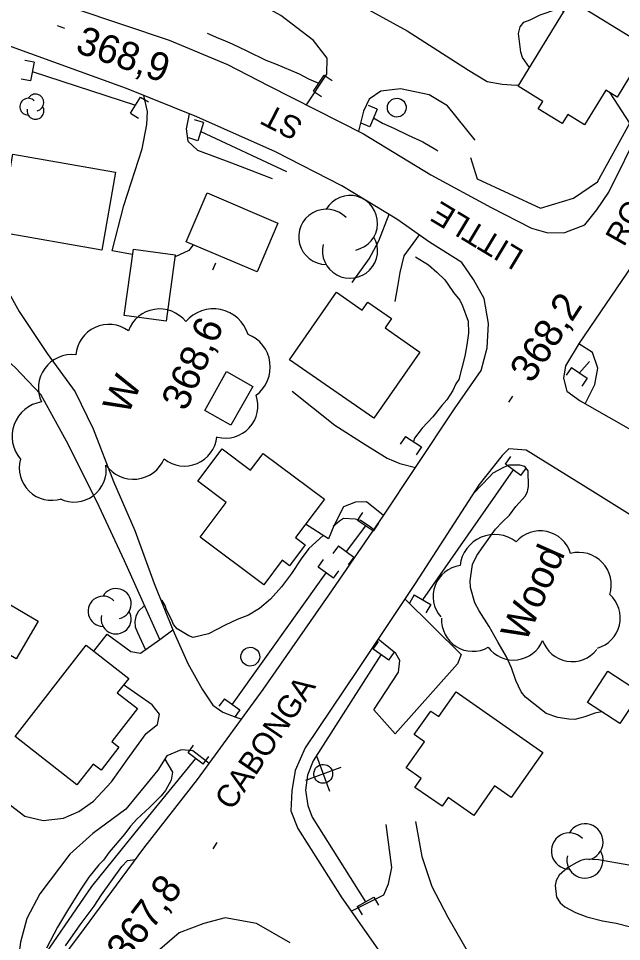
# Model space of a CAD drawing. Extents: x 287698 to 290158, y 5234163 to 5237182.
# Drawn here: x 289117.9 to 289181.9, y 5234946.9 to 5235044.9 of the extents above; entities that cross this region are included whole.
import ezdxf

# ---------------------------------------------------------------- set-up
doc = ezdxf.new("R2010")
doc.units = 0
for name, color, linetype in [('Niveau 1', 7, 'Continuous'), ('Niveau 19', 7, 'Continuous'), ('Niveau 2', 7, 'Continuous'), ('Niveau 21', 7, 'Continuous'), ('Niveau 26', 7, 'Continuous'), ('Niveau 3', 7, 'Continuous'), ('Niveau 31', 7, 'Continuous'), ('Niveau 36', 7, 'Continuous'), ('Niveau 37', 7, 'Continuous'), ('Niveau 4', 7, 'Continuous'), ('Niveau 44', 7, 'Continuous')]:
    doc.layers.add(name, color=color, linetype=linetype)

msp = doc.modelspace()

# ---------------------------------------------------------------- linework, layer by layer
at = {"layer": 'Niveau 1'}
msp.add_lwpolyline([(289172.15, 5235039.68), (289172.13, 5235039.7), (289171.4, 5235040.76), (289171.23, 5235041.32), (289170.99, 5235043.29), (289171.16, 5235043.99), (289171.55, 5235044.49), (289172.23, 5235044.76), (289173.27, 5235045.28), (289174.96, 5235045.84), (289175.61, 5235045.72), (289175.77, 5235045.58)], dxfattribs=at)
at = {"layer": 'Niveau 19'}
for points in [[(289138.81, 5235077.34), (289138, 5235072.75), (289137.82, 5235069.88), (289138.29, 5235067.48), (289139.79, 5235061.24), (289141.95, 5235057.17), (289143.32, 5235054.45), (289145.11, 5235052.26), (289146.93, 5235050.48), (289149.87, 5235048.72), (289159.16, 5235043.59), (289165.69, 5235039.4), (289167.67, 5235038.21), (289169.24, 5235037.92), (289170.73, 5235037.8), (289171.04, 5235037.85)], [(289148.47, 5235035.71), (289150.63, 5235038.98), (289150.66, 5235040.66), (289149.23, 5235042.56), (289145.75, 5235045.2), (289143.62, 5235046.37), (289140.66, 5235047.44), (289136.22, 5235048.41), (289128.99, 5235049.3), (289123.74, 5235050.41), (289121.49, 5235051.03), (289120.16, 5235050.81), (289119.67, 5235050.01), (289119.55, 5235049.34), (289119.86, 5235047.35)], [(289107.4, 5235042.23), (289107.82, 5235038.16), (289110.11, 5235031.93), (289112.83, 5235023.71), (289115.38, 5235018.37), (289117.98, 5235013.77), (289120.93, 5235009.31), (289123.91, 5235005.25), (289125.82, 5235001.34), (289128, 5234995.73), (289130.25, 5234990.54), (289132.3, 5234984.9), (289134.28, 5234979.98)], [(289166.37, 5235031.98), (289163.45, 5235035.61), (289161.51, 5235036.8), (289158.45, 5235037.42), (289156.38, 5235037.16), (289155.14, 5235036.34), (289154.54, 5235035.06), (289153.99, 5235032.92)], [(289130.02, 5235019.84), (289127.85, 5235020.23), (289129.08, 5235025.03), (289131.02, 5235031.06), (289131.51, 5235033.62), (289131.59, 5235035.02), (289131.21, 5235036.71)], [(289136.03, 5235034.77), (289135.71, 5235033.16), (289135.87, 5235031.85), (289136.9, 5235030.9), (289140.52, 5235029.55), (289144.82, 5235027.92)], [(289153.31, 5235016.86), (289155.13, 5235019.36), (289156.16, 5235021.27), (289157.25, 5235024.1)], [(289160.43, 5235021.94), (289158.8, 5235019.69), (289158.39, 5235017.91), (289158.13, 5235016.45), (289157.85, 5235014.84)], [(289136.43, 5235020.86), (289136, 5235020.25), (289134.52, 5235019.59)], [(289132.9, 5234978.98), (289129.17, 5234987.3), (289126.46, 5234993.1), (289123.2, 5234999.64), (289120.27, 5235004.98), (289117.53, 5235007.87), (289115.36, 5235009.74), (289111.56, 5235012.38), (289108.66, 5235013.32), (289106.28, 5235013.9), (289103.25, 5235014.92), (289101.35, 5235015.19), (289101.25, 5235015.19)], [(289178.06, 5235003.98), (289179.09, 5235006.02), (289179.4, 5235007.78), (289178.83, 5235009.42), (289177.39, 5235010.36)], [(289146.97, 5235005.32), (289151.49, 5235001.72), (289154.69, 5234999.68), (289157.05, 5234998.2), (289158.39, 5234997.64), (289160.04, 5234997.21)], [(289156.66, 5234992.13), (289154.85, 5234993.58), (289153.67, 5234993.56), (289152.4, 5234993.05), (289151.36, 5234991.04), (289150.8, 5234989.64), (289148.38, 5234991.2)], [(289158.92, 5234983.28), (289164.88, 5234977.38), (289164.52, 5234976.38), (289157.89, 5234968.94), (289155.61, 5234971.48), (289158.25, 5234975.5), (289158.39, 5234976.73), (289157.95, 5234977.46), (289156.07, 5234978.99)], [(289125.91, 5234977.72), (289127.31, 5234979.54), (289129.83, 5234977.68), (289130.85, 5234977.5), (289132.9, 5234978.98), (289134.28, 5234979.98), (289135.88, 5234976.43), (289137.39, 5234973.69), (289138.55, 5234972), (289139.58, 5234971.25), (289140.51, 5234970.9), (289141.57, 5234970.51)], [(289117.04, 5234961.37), (289118.58, 5234960.21), (289120.52, 5234959.76), (289122.69, 5234959.99), (289124.32, 5234960.7), (289125.85, 5234961.81), (289127.78, 5234963.85), (289129.68, 5234966.56), (289131.44, 5234968.99), (289132.67, 5234969.93), (289132.86, 5234971.03), (289132.08, 5234972.04), (289129.05, 5234974.14)], [(289138.14, 5234965.8), (289136.4, 5234967.14), (289135.18, 5234967.25), (289133.64, 5234966.61), (289132.69, 5234965.11), (289129.29, 5234960.94), (289125.81, 5234958.36), (289123.36, 5234956.18), (289120.16, 5234951.97), (289118.78, 5234949.33), (289118.13, 5234946.82), (289117.91, 5234945.23), (289118.32, 5234943.82), (289119.23, 5234943.11), (289120.61, 5234942.52)], [(289160.04, 5234959.65), (289160.73, 5234955.91), (289161.77, 5234952.76), (289163.47, 5234949.5), (289168.62, 5234940.57), (289174.33, 5234932.19), (289178.45, 5234926.75), (289180.16, 5234926.17), (289182.39, 5234926.62), (289188.44, 5234928.83), (289191.85, 5234929.12), (289203.44, 5234928.52)], [(289153.22, 5234950.14), (289156.7, 5234951.85), (289157.19, 5234953.04), (289157.54, 5234954.75), (289156.92, 5234959.34)]]:
    msp.add_lwpolyline(points, dxfattribs=at)
at = {"layer": 'Niveau 2'}
for points in [[(289170.69, 5234993.07), (289171.73, 5234994.2), (289171.94, 5234994.67), (289172.04, 5234995.22), (289172.02, 5234996.87), (289171.66, 5234997.34), (289171.11, 5234997.48), (289169.96, 5234997.48), (289169.39, 5234997.23), (289168.26, 5234996.62), (289167.89, 5234996.22), (289166.19, 5234994.47)], [(289179.83, 5234971.29), (289179.08, 5234971.15), (289178.02, 5234970.75), (289176.95, 5234970.47), (289176.31, 5234970.49), (289175.16, 5234970.69), (289173.92, 5234971.11), (289173.42, 5234971.48), (289171.72, 5234972.84), (289171.28, 5234973.4), (289170.7, 5234974.62), (289170.22, 5234975.95), (289169.7, 5234977.13), (289168.81, 5234978.63), (289167.87, 5234980.36), (289166.8, 5234981.99), (289166.34, 5234982.86), (289165.88, 5234984.47), (289165.84, 5234985.19), (289166.1, 5234986.91), (289166.56, 5234987.88), (289167.22, 5234988.84), (289168.55, 5234990.66), (289169.28, 5234991.46), (289170.03, 5234992.16), (289170.69, 5234993.07)], [(289155.62, 5234990.62), (289155.24, 5234990.94), (289154.2, 5234991.61), (289153.63, 5234991.75), (289152.42, 5234991.8), (289151.97, 5234991.51), (289151.31, 5234990.95)], [(289150.24, 5234990), (289148.72, 5234988.63), (289147.91, 5234987.52), (289146.89, 5234985.97), (289145.83, 5234984.55), (289144.64, 5234983.26), (289143.49, 5234982.24), (289142.33, 5234981.53), (289141.13, 5234981.08), (289139.85, 5234980.49), (289138.08, 5234979.58), (289136.45, 5234979.18), (289135.97, 5234979.35), (289134.73, 5234980.11), (289134.36, 5234980.56), (289134.15, 5234981.09), (289133.61, 5234982.1), (289133.46, 5234982.59), (289133.16, 5234983.09), (289133, 5234983.15)], [(289131.28, 5234982.58), (289130.62, 5234981.95), (289130.35, 5234981.41), (289130.25, 5234980.88), (289130.29, 5234980.31), (289130.53, 5234979.72), (289131.38, 5234977.88)], [(289133.42, 5234966.26), (289134.25, 5234964.88), (289134.1, 5234964.04), (289133.5, 5234962.92), (289133.04, 5234962.36), (289131.85, 5234961.16), (289130.47, 5234959.89), (289129.79, 5234959.15), (289129.18, 5234958.35), (289127.54, 5234956.38), (289126.94, 5234955.53), (289126.44, 5234955.03), (289125.38, 5234953.73), (289124.45, 5234952.34), (289123.09, 5234950.18), (289122.03, 5234948.42), (289120.88, 5234946.18)], [(289122.88, 5234946.44), (289124.45, 5234948.68), (289125.92, 5234950.66), (289126.72, 5234951.87), (289128.87, 5234954.87), (289129.49, 5234955.51), (289130.31, 5234955.6)], [(289182.69, 5234955.01), (289179.48, 5234955.56), (289178.15, 5234955.63), (289177.58, 5234955.51), (289177.09, 5234955.27), (289176.18, 5234954.72), (289175.3, 5234953.96), (289174.97, 5234953.37), (289174.88, 5234952.84), (289175.01, 5234951.62), (289175.41, 5234951.02), (289175.91, 5234950.6), (289177.03, 5234949.98), (289178.23, 5234949.52), (289179.89, 5234949.11), (289181.34, 5234948.85), (289184.24, 5234948.12)]]:
    msp.add_lwpolyline(points, dxfattribs=at)
at = {"layer": 'Niveau 21'}
for points in [[(289199.94, 5235048.71), (289196.23, 5235040.7), (289192.47, 5235033.11), (289188.96, 5235027.82), (289183.62, 5235019.52), (289177.43, 5235010.42), (289175.97, 5235008.02), (289175.74, 5235006.72), (289176.1, 5235005.31), (289177.52, 5235004.29), (289192.73, 5234995.64), (289198.97, 5234992.69), (289206.28, 5234989.57), (289212.33, 5234987.21), (289216.47, 5234985.95), (289219.53, 5234984.66), (289222.04, 5234983.69), (289224.54, 5234982.31)], [(289123.87, 5235045.95), (289133.91, 5235042.58), (289140.1, 5235039.99), (289144.42, 5235037.76), (289154.52, 5235032.65), (289161.69, 5235028.28), (289168.09, 5235024.81), (289172.36, 5235022.64), (289174.08, 5235022.15), (289175.89, 5235022.18), (289178.03, 5235023), (289179.28, 5235024.59), (289180.56, 5235026.45), (289183.92, 5235033.25), (289188.17, 5235041.03), (289191.48, 5235047.94)], [(289117.22, 5234937.97), (289124.9, 5234948.27), (289131.2, 5234956.81), (289136.91, 5234964.11), (289141.57, 5234970.51), (289143.86, 5234973.66), (289150.85, 5234983.68), (289156.61, 5234992.05), (289160.04, 5234997.21), (289164.18, 5235003.45), (289167.03, 5235007.53), (289167.66, 5235009.92), (289167.79, 5235012.52), (289167.34, 5235015.16), (289166.19, 5235017.17), (289164.95, 5235018.99), (289161.55, 5235021.15), (289158.07, 5235023.6), (289152.23, 5235027.14), (289145.19, 5235030.72), (289136.83, 5235034.45), (289129.36, 5235037.45), (289116.76, 5235042.03)], [(289223.81, 5234971.62), (289221.9, 5234971.14), (289219.39, 5234971.87), (289217.59, 5234973.99), (289214.78, 5234977.86), (289207.36, 5234980.37), (289200.72, 5234982.65), (289195.46, 5234984.98), (289188.22, 5234988.84), (289178.86, 5234994.69), (289171.79, 5234999.07), (289169.95, 5234999.21), (289169.25, 5234998.5), (289166.8, 5234995.42), (289160.01, 5234984.92), (289153.93, 5234975.77), (289148.33, 5234967.48), (289147.29, 5234965.05), (289146.91, 5234962.9), (289146.82, 5234960.76), (289147.54, 5234958.89), (289152.24, 5234951.54), (289157.04, 5234944.68)], [(289146.75, 5234946.75), (289143.17, 5234948.81), (289139.83, 5234949.42), (289137.57, 5234948.8), (289134.96, 5234947.82), (289132.9, 5234946.05)]]:
    msp.add_lwpolyline(points, dxfattribs=at)
at = {"layer": 'Niveau 26'}
for p, q in [((289119.55, 5235040.25), (289118.57, 5235040.44)), ((289119.55, 5235040.25), (289119.18, 5235038.27)), ((289149.23, 5235037.18), (289150.36, 5235038.86)), ((289150.36, 5235038.86), (289151.19, 5235038.3)), ((289119.18, 5235038.27), (289118.2, 5235038.45)), ((289149.23, 5235037.18), (289150.06, 5235036.62)), ((289129.79, 5235034.83), (289130.84, 5235036.55)), ((289130.84, 5235036.55), (289131.69, 5235036.03)), ((289155.97, 5235035.27), (289155.04, 5235035.64)), ((289155.97, 5235035.27), (289155.21, 5235033.4)), ((289129.79, 5235034.83), (289130.64, 5235034.31)), ((289137.54, 5235033.85), (289136.59, 5235034.14)), ((289137.54, 5235033.85), (289136.95, 5235031.91)), ((289155.21, 5235033.4), (289154.28, 5235033.77)), ((289136.95, 5235031.91), (289136, 5235032.21)), ((289176.62, 5235007.84), (289176.05, 5235007.01)), ((289176.62, 5235007.84), (289178.28, 5235006.69)), ((289178.28, 5235006.69), (289177.71, 5235005.87)), ((289158.99, 5235000.53), (289158.43, 5234999.7)), ((289158.99, 5235000.53), (289160.67, 5234999.4)), ((289160.67, 5234999.4), (289160.11, 5234998.57)), ((289169.59, 5234997.56), (289170.17, 5234998.38)), ((289171.23, 5234996.39), (289169.59, 5234997.56)), ((289171.23, 5234996.39), (289171.82, 5234997.2)), ((289153.9, 5234991.6), (289154.46, 5234992.43)), ((289155.58, 5234990.47), (289153.9, 5234991.6)), ((289155.58, 5234990.47), (289156.14, 5234991.31)), ((289151.87, 5234988.9), (289151.28, 5234988.09)), ((289151.87, 5234988.9), (289153.5, 5234987.71)), ((289149.7, 5234986.65), (289150.29, 5234987.46)), ((289153.5, 5234987.71), (289152.91, 5234986.9)), ((289151.33, 5234985.46), (289149.7, 5234986.65)), ((289151.33, 5234985.46), (289151.92, 5234986.27)), ((289159.91, 5234983.69), (289159.41, 5234982.83)), ((289159.91, 5234983.69), (289161.66, 5234982.68)), ((289161.66, 5234982.68), (289161.16, 5234981.81)), ((289155.55, 5234977.94), (289156.12, 5234978.76)), ((289157.2, 5234976.77), (289155.55, 5234977.94)), ((289157.2, 5234976.77), (289157.77, 5234977.59)), ((289139.77, 5234972.68), (289139.18, 5234971.87)), ((289139.77, 5234972.68), (289141.4, 5234971.49)), ((289141.4, 5234971.49), (289140.82, 5234970.68)), ((289135.9, 5234966.94), (289136.49, 5234967.74)), ((289137.52, 5234965.74), (289135.9, 5234966.94)), ((289137.52, 5234965.74), (289138.12, 5234966.54)), ((289153.87, 5234950.61), (289155.62, 5234951.62)), ((289155.62, 5234951.62), (289156.12, 5234950.75)), ((289153.87, 5234950.61), (289154.37, 5234949.74))]:
    msp.add_line(p, q, dxfattribs=at)
at = {"layer": 'Niveau 3'}
for p, q in [((289122.02, 5235044.15), (289122.77, 5235043.86)), ((289138.52, 5235018.22), (289138.84, 5235018.95)), ((289169.94, 5235004.15), (289170.38, 5235004.81)), ((289138.57, 5234956.73), (289139, 5234957.4))]:
    msp.add_line(p, q, dxfattribs=at)
at = {"layer": 'Niveau 31'}
for points in [[(289170.94, 5235037.69), (289176.53, 5235046.83), (289184.68, 5235041.85), (289181.44, 5235036.55), (289180.25, 5235037.28), (289178, 5235033.61), (289176.21, 5235034.7), (289175.63, 5235033.73), (289173.08, 5235035.29), (289173.56, 5235036.08)], [(289126.74, 5235020.3), (289115.85, 5235022.22), (289117.3, 5235030.49), (289128.19, 5235028.57)], [(289143.23, 5235017.98), (289135.7, 5235021.17), (289137.92, 5235026.37), (289145.44, 5235023.17)], [(289129.13, 5235013.36), (289130.1, 5235020.4), (289134.55, 5235019.8), (289133.58, 5235012.76)], [(289155.64, 5235002.45), (289146.68, 5235008.67), (289151.66, 5235015.82), (289154.37, 5235013.93), (289154.98, 5235014.79), (289157.5, 5235013.04), (289156.81, 5235012.05), (289160.52, 5235009.47)], [(289142.79, 5235005.82), (289140.46, 5235001.71), (289137.67, 5235003.29), (289140, 5235007.4)], [(289150.37, 5234993.86), (289147.32, 5234989.79), (289148.35, 5234989.02), (289146.68, 5234986.8), (289145.9, 5234987.38), (289143.95, 5234984.77), (289137.19, 5234989.83), (289139.95, 5234993.51), (289136.95, 5234995.76), (289139.52, 5234999.19), (289142.54, 5234996.93), (289143.87, 5234998.71)], [(289117.65, 5234976.92), (289112.7, 5234979.81), (289115.03, 5234983.8), (289119.98, 5234980.91)], [(289117.54, 5234968.68), (289125.08, 5234978.37), (289129.6, 5234974.84), (289128.39, 5234973.29), (289130.53, 5234971.63), (289127.8, 5234968.12), (289128.57, 5234967.52), (289126.67, 5234965.08), (289125.82, 5234965.74), (289124.11, 5234963.55)], [(289178.29, 5234972.29), (289180.46, 5234975.61), (289183.92, 5234973.35), (289181.75, 5234970.03)], [(289164.38, 5234973.42), (289173.55, 5234966.97), (289170.2, 5234962.18), (289168.44, 5234963.42), (289166.24, 5234960.27), (289163.51, 5234962.19), (289162.86, 5234961.26), (289159.99, 5234963.27), (289160.66, 5234964.21), (289159.07, 5234965.34), (289161.01, 5234968.1), (289159.92, 5234968.87), (289161.68, 5234971.37), (289162.52, 5234970.78)]]:
    msp.add_lwpolyline(points, close=True, dxfattribs=at)
at = {"layer": 'Niveau 36'}
for p, q in [((289150.94, 5234962.82), (289149.57, 5234966.57)), ((289152.13, 5234965.38), (289148.38, 5234964.01))]:
    msp.add_line(p, q, dxfattribs=at)
for centre, major_axis in [((289158.057, 5235035.424), (0.908, -0.42)), ((289142.507, 5234977.144), (0.908, -0.42)), ((289150.252, 5234964.703), (-0.907, 0.42))]:
    msp.add_ellipse(centre, major_axis=major_axis, ratio=0.999982, dxfattribs=at)
at = {"layer": 'Niveau 37'}
msp.add_lwpolyline([(289165.89, 5235030.13), (289166.61, 5235027.87), (289173.3, 5235024.76), (289176.81, 5235025.83), (289179.37, 5235027.55), (289182.8, 5235033.77), (289180.7, 5235037)], dxfattribs=at)
at = {"layer": 'Niveau 4'}
for points in [[(289137.94, 5235043.33), (289139.13, 5235042.81), (289139.6, 5235042.63), (289140.58, 5235042.21), (289142.14, 5235041.47), (289144.17, 5235040.46), (289145.2, 5235040.07), (289147.7, 5235039.03), (289148.68, 5235038.49), (289149.17, 5235038.26), (289149.79, 5235038.01)], [(289119.37, 5235039.27), (289130.31, 5235035.68)], [(289155.59, 5235034.34), (289156.56, 5235033.77), (289157.73, 5235033.24), (289159.28, 5235032.49), (289160.82, 5235031.8), (289162.2, 5235030.98), (289162.4, 5235030.83)], [(289137.25, 5235032.89), (289146.37, 5235028.66)], [(289160.04, 5235019.57), (289161.44, 5235018.73), (289162.32, 5235017.97), (289163.15, 5235017.15), (289163.47, 5235016.69), (289164.09, 5235015.79), (289164.76, 5235015), (289165.02, 5235014.39), (289165.62, 5235012.74), (289165.66, 5235011.49), (289165.49, 5235010.24), (289165.27, 5235009.04), (289164.63, 5235006.55), (289164.33, 5235006.12), (289164.02, 5235005.38), (289163.38, 5235004.42), (289162.85, 5235003.82), (289161.87, 5235002.61), (289160.76, 5235001.39), (289159.94, 5235000.35), (289159.82, 5234999.97)], [(289177.44, 5235007.27), (289178.5, 5235008.46)], [(289170.42, 5234996.97), (289160.78, 5234983.19)], [(289154.75, 5234991.03), (289152.68, 5234988.31)], [(289150.52, 5234986.05), (289140.58, 5234972.09)], [(289156.38, 5234977.35), (289149.17, 5234966.09), (289148.57, 5234964.55), (289148.38, 5234962.96), (289148.6, 5234961.35), (289149.07, 5234960.11), (289154.74, 5234951.11)], [(289119.55, 5234943.83), (289125.7, 5234952.74), (289130.29, 5234958.43), (289136.72, 5234966.33)]]:
    msp.add_lwpolyline(points, dxfattribs=at)
at = {"layer": 'Niveau 44'}
for centre, radius, start, end in [((289119.705, 5235035.969), 0.891, 282.26917, 149.72626), ((289118.939, 5235035.524), 0.891, 44.11537, 269.80396), ((289119.705, 5235035.078), 0.891, 166.93686, 29.62123), ((289153.091, 5235023.172), 2.929, 282.26917, 149.72626), ((289150.572, 5235021.708), 2.929, 44.11537, 269.80396), ((289153.091, 5235020.243), 2.929, 166.93686, 29.62123), ((289132.88, 5235010.53), 3.524, 38.20123, 159.92787), ((289138.584, 5235010.192), 3.866, 17.57877, 139.36895), ((289127.493, 5235008.905), 3.514, 53.77736, 175.51219), ((289140.904, 5235007.891), 3.728, 306.66205, 68.504), ((289123.561, 5235005.667), 3.539, 83.03692, 204.85385), ((289139.884, 5235003.777), 3.435, 255.45271, 19.08448), ((289120.923, 5235000.525), 3.7, 98.91184, 220.74346), ((289135.531, 5235000.811), 3.436, 231.01816, 354.30903), ((289121.427, 5234997.177), 3.437, 164.24057, 287.59715), ((289130.097, 5234999.524), 3.554, 215.1126, 337.07913), ((289123.789, 5234996.991), 3.436, 244.89523, 8.18923), ((289168.456, 5234986.418), 3.697, 52.23184, 173.90898), ((289173.269, 5234987.105), 3.39, 17.06187, 138.76213), ((289177.382, 5234984.765), 3.447, 342.53389, 104.64555), ((289165.221, 5234983.537), 3.303, 97.67354, 221.18957), ((289128.268, 5234982.765), 1.604, 282.26917, 149.72626), ((289126.888, 5234981.963), 1.604, 44.11537, 269.80396), ((289178.474, 5234981.252), 3.311, 285.31078, 48.45469), ((289128.268, 5234981.16), 1.604, 166.93686, 29.62123), ((289166.117, 5234981.016), 3.304, 176.32687, 299.83099), ((289176.385, 5234956.511), 1.921, 44.11537, 269.80396), ((289178.038, 5234957.472), 1.921, 282.26917, 149.72626), ((289178.038, 5234955.55), 1.921, 166.93686, 29.62123)]:
    msp.add_arc(centre, radius, start, end, dxfattribs=at)
for centre, major_axis, ratio, start_param, end_param in [((289170.45, 5234980.117), (0.409, -3.307), 0.999947, 5.220917, 7.347498), ((289176.669, 5234979.921), (0.371, -3.281), 0.99984, 4.923691, 7.082494)]:
    msp.add_ellipse(centre, major_axis=major_axis, ratio=ratio, start_param=start_param, end_param=end_param, dxfattribs=at)

# ---------------------------------------------------------------- texts
at = {"layer": 'Niveau 21'}
for s, rotation, p in [('ST', 152.69705, (289148.26, 5235033.99)), ('ROAD', 60.29148, (289182.17, 5235020.56)), ('LITTLE', 148.91717, (289171.7, 5235020.15)), ('CABONGA', 55.96048, (289140.56, 5234960.71))]:
    msp.add_text(s, height=2.4, rotation=rotation, dxfattribs=at).set_placement(p)
at = {"layer": 'Niveau 3'}
for s, height, rotation, p in [('368,9', 2.9999, 340.69602, (289123.82, 5235041.35)), ('368,2', 2.9999, 56.83566, (289172.37, 5235006.04)), ('368,6', 3, 66.1217, (289135.69, 5235003.1)), ('367,8', 3, 53.08351, (289129.4, 5234944.49))]:
    msp.add_text(s, height=height, rotation=rotation, dxfattribs=at).set_placement(p)
at = {"layer": 'Niveau 44'}
for s, p in [('W', (289129.5, 5235002.68)), ('Wood', (289171.74, 5234978.55))]:
    msp.add_text(s, height=3, rotation=66.1217, dxfattribs=at).set_placement(p)

doc.saveas('drawing.dxf')
